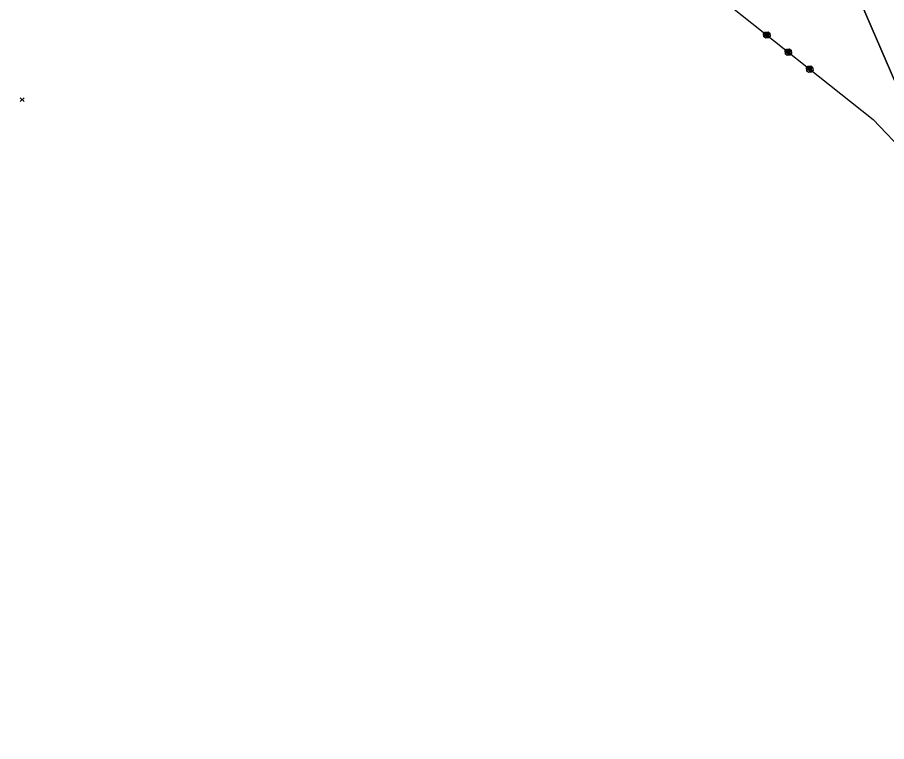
# Model space of a CAD drawing. Extents: x -866402 to -860377, y -1041908 to -1038598.
# Drawn here: x -864682.5 to -864603.2, y -1041297 to -1041230.9 of the extents above; entities that cross this region are included whole.
import ezdxf

# ---------------------------------------------------------------- set-up
doc = ezdxf.new("R2010")
doc.units = 0
doc.layers.add('Vrstva 1', color=7, linetype='Continuous')
doc.layers.add('Vrstva 49', color=7, linetype='Continuous')

msp = doc.modelspace()

# ---------------------------------------------------------------- linework, layer by layer
at = {"layer": 'Vrstva 1'}
for p, q in [((-864619.78, -1041228.01), (-864604.47, -1041240.2)), ((-864619.78, -1041228.01), (-864604.47, -1041240.2)), ((-864614.456, -1041232.376), (-864614.331, -1041232.22)), ((-864614.456, -1041232.376), (-864614.331, -1041232.22)), ((-864614.424, -1041232.657), (-864614.456, -1041232.376)), ((-864614.424, -1041232.657), (-864614.456, -1041232.376)), ((-864614.253, -1041232.282), (-864614.377, -1041232.439)), ((-864614.253, -1041232.282), (-864614.377, -1041232.439)), ((-864614.377, -1041232.439), (-864614.361, -1041232.579)), ((-864614.377, -1041232.439), (-864614.361, -1041232.579)), ((-864614.361, -1041232.579), (-864614.112, -1041232.266)), ((-864614.361, -1041232.579), (-864614.112, -1041232.266)), ((-864614.331, -1041232.22), (-864614.05, -1041232.188)), ((-864614.331, -1041232.22), (-864614.05, -1041232.188)), ((-864614.034, -1041232.329), (-864614.283, -1041232.641)), ((-864614.034, -1041232.329), (-864614.283, -1041232.641)), ((-864613.956, -1041232.391), (-864614.205, -1041232.704)), ((-864613.956, -1041232.391), (-864614.205, -1041232.704)), ((-864614.112, -1041232.266), (-864613.956, -1041232.391)), ((-864614.112, -1041232.266), (-864613.956, -1041232.391)), ((-864614.05, -1041232.188), (-864613.893, -1041232.313)), ((-864614.05, -1041232.188), (-864613.893, -1041232.313)), ((-864613.893, -1041232.313), (-864613.862, -1041232.594)), ((-864613.893, -1041232.313), (-864613.862, -1041232.594)), ((-864614.267, -1041232.782), (-864614.424, -1041232.657)), ((-864614.267, -1041232.782), (-864614.424, -1041232.657)), ((-864613.986, -1041232.75), (-864614.267, -1041232.782)), ((-864613.986, -1041232.75), (-864614.267, -1041232.782)), ((-864614.205, -1041232.704), (-864614.064, -1041232.688)), ((-864614.205, -1041232.704), (-864614.064, -1041232.688)), ((-864614.064, -1041232.688), (-864613.94, -1041232.531)), ((-864614.064, -1041232.688), (-864613.94, -1041232.531)), ((-864613.862, -1041232.594), (-864613.986, -1041232.75)), ((-864613.862, -1041232.594), (-864613.986, -1041232.75)), ((-864612.5, -1041233.934), (-864612.375, -1041233.777)), ((-864612.5, -1041233.934), (-864612.375, -1041233.777)), ((-864612.468, -1041234.215), (-864612.5, -1041233.934)), ((-864612.468, -1041234.215), (-864612.5, -1041233.934)), ((-864612.297, -1041233.839), (-864612.421, -1041233.996)), ((-864612.297, -1041233.839), (-864612.421, -1041233.996)), ((-864612.421, -1041233.996), (-864612.406, -1041234.136)), ((-864612.421, -1041233.996), (-864612.406, -1041234.136)), ((-864612.406, -1041234.136), (-864612.156, -1041233.823)), ((-864612.406, -1041234.136), (-864612.156, -1041233.823)), ((-864612.375, -1041233.777), (-864612.094, -1041233.745)), ((-864612.375, -1041233.777), (-864612.094, -1041233.745)), ((-864612.078, -1041233.886), (-864612.327, -1041234.199)), ((-864612.078, -1041233.886), (-864612.327, -1041234.199)), ((-864612, -1041233.948), (-864612.249, -1041234.261)), ((-864612, -1041233.948), (-864612.249, -1041234.261)), ((-864612.156, -1041233.823), (-864612, -1041233.948)), ((-864612.156, -1041233.823), (-864612, -1041233.948)), ((-864612.094, -1041233.745), (-864611.938, -1041233.87)), ((-864612.094, -1041233.745), (-864611.938, -1041233.87)), ((-864611.938, -1041233.87), (-864611.906, -1041234.151)), ((-864611.938, -1041233.87), (-864611.906, -1041234.151)), ((-864612.311, -1041234.339), (-864612.468, -1041234.215)), ((-864612.311, -1041234.339), (-864612.468, -1041234.215)), ((-864612.03, -1041234.307), (-864612.311, -1041234.339)), ((-864612.03, -1041234.307), (-864612.311, -1041234.339)), ((-864612.249, -1041234.261), (-864612.109, -1041234.245)), ((-864612.249, -1041234.261), (-864612.109, -1041234.245)), ((-864612.109, -1041234.245), (-864611.984, -1041234.089)), ((-864612.109, -1041234.245), (-864611.984, -1041234.089)), ((-864611.906, -1041234.151), (-864612.03, -1041234.307)), ((-864611.906, -1041234.151), (-864612.03, -1041234.307)), ((-864610.544, -1041235.491), (-864610.419, -1041235.334)), ((-864610.544, -1041235.491), (-864610.419, -1041235.334)), ((-864610.512, -1041235.772), (-864610.544, -1041235.491)), ((-864610.512, -1041235.772), (-864610.544, -1041235.491)), ((-864610.341, -1041235.397), (-864610.466, -1041235.553)), ((-864610.341, -1041235.397), (-864610.466, -1041235.553)), ((-864610.466, -1041235.553), (-864610.45, -1041235.694)), ((-864610.466, -1041235.553), (-864610.45, -1041235.694)), ((-864610.45, -1041235.694), (-864610.201, -1041235.381)), ((-864610.45, -1041235.694), (-864610.201, -1041235.381)), ((-864610.419, -1041235.334), (-864610.138, -1041235.302)), ((-864610.419, -1041235.334), (-864610.138, -1041235.302)), ((-864610.122, -1041235.443), (-864610.372, -1041235.756)), ((-864610.122, -1041235.443), (-864610.372, -1041235.756)), ((-864610.044, -1041235.505), (-864610.293, -1041235.818)), ((-864610.044, -1041235.505), (-864610.293, -1041235.818)), ((-864610.201, -1041235.381), (-864610.044, -1041235.505)), ((-864610.201, -1041235.381), (-864610.044, -1041235.505)), ((-864610.153, -1041235.802), (-864610.028, -1041235.646)), ((-864610.153, -1041235.802), (-864610.028, -1041235.646)), ((-864610.138, -1041235.302), (-864609.982, -1041235.427)), ((-864610.138, -1041235.302), (-864609.982, -1041235.427)), ((-864609.982, -1041235.427), (-864609.95, -1041235.708)), ((-864609.982, -1041235.427), (-864609.95, -1041235.708)), ((-864610.356, -1041235.896), (-864610.512, -1041235.772)), ((-864610.356, -1041235.896), (-864610.512, -1041235.772)), ((-864610.075, -1041235.865), (-864610.356, -1041235.896)), ((-864610.075, -1041235.865), (-864610.356, -1041235.896)), ((-864610.293, -1041235.818), (-864610.153, -1041235.802)), ((-864610.293, -1041235.818), (-864610.153, -1041235.802)), ((-864609.95, -1041235.708), (-864610.075, -1041235.865)), ((-864609.95, -1041235.708), (-864610.075, -1041235.865)), ((-864604.47, -1041240.2), (-864572.38, -1041273.79)), ((-864604.47, -1041240.2), (-864572.38, -1041273.79))]:
    msp.add_line(p, q, dxfattribs=at)
for points in [[(-865211.136, -1040527.276), (-864800.251, -1041477.223), (-864546.014, -1041367.257), (-864956.899, -1040417.31)], [(-864956.899, -1040417.31), (-864546.014, -1041367.257), (-864800.251, -1041477.223), (-865211.136, -1040527.276)]]:
    msp.add_lwpolyline(points, close=True, dxfattribs=at)
at = {"layer": 'Vrstva 49'}
for p, q in [((-864682.263, -1041238.204), (-864681.909, -1041238.558)), ((-864682.263, -1041238.558), (-864681.909, -1041238.204))]:
    msp.add_line(p, q, dxfattribs=at)

doc.saveas('drawing.dxf')
